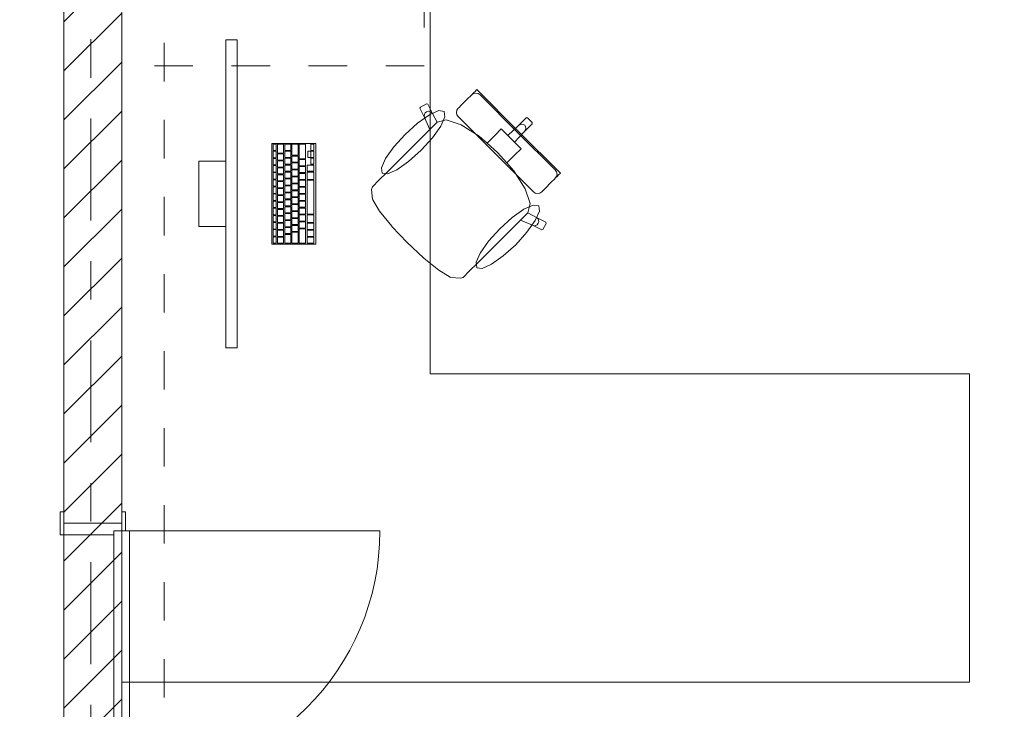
# Model space of a CAD drawing. Header units: metres. Extents: x -4 to 99, y -11 to 17.
# Tile 510 of 656: x 36.35 to 38.9, y 10.62 to 12.41. Entities that reach past the tile are written whole.
import ezdxf

# ---------------------------------------------------------------- set-up
doc = ezdxf.new("R2010")
doc.units = ezdxf.units.M
doc.header["$MEASUREMENT"] = 0
for name, pattern in [('Strichlinie doppelt', [0.546806, 0.264583, -0.105833, 0.070556, -0.105833]), ('Strichlinie eng', [0.115, 0.075, -0.04]), ('Untersicht', [0.1, 0.075, -0.025]), ('Wipeout_Contour', [1, 0, -1])]:
    doc.linetypes.add(name, pattern=pattern)
for name, color, linetype in [('152 - Bemaßung_ Beschriftung.Ausbau', 7, 'Continuous'), ('451 - Universal.Achsen Raster', 7, 'Continuous'), ('605 - Struktur.Wand Innen', 7, 'Continuous'), ('650 - Abdeckung.Fußboden Aufbau', 7, 'Continuous'), ('Abbruch_605 - Struktur.Wand Innen', 7, 'Continuous'), ('Neubau_605 - Struktur.Wand Innen', 7, 'Continuous'), ('Neubau_653 - Abdeckung.TB Verkofferung', 7, 'Continuous'), ('Neubau_701 - Einrichtung.Möbel', 7, 'Continuous')]:
    doc.layers.add(name, color=color, linetype=linetype)
doc.styles.add('ERSTELLTER_STIL_2', font='txt')
doc.linetypes.add('Abbruch 1', pattern='A,0,[1,2022.0244.A_L5A-PL02.04_iD_Grundriss 2.OG1.Shx,S=0.001984,R=0,X=0,Y=0],-0.25,0', length=0.25)
doc.dimstyles.new('ERSTELLTER_STIL__2', dxfattribs={"dimtxt": 0.1, "dimasz": 0.0532, "dimexe": 0.18, "dimexo": 0.0625, "dimgap": 0, "dimtad": 1, "dimtih": 1, "dimtoh": 1, "dimzin": 0, "dimdsep": 46, "dimtxsty": 'ERSTELLTER_STIL_2', "dimblk": 'ARROWHEAD_2', "dimblk1": 'ARROWHEAD_2', "dimblk2": 'ARROWHEAD_2', "dimcen": 0.09, "dimse1": 1, "dimse2": 1, "dimclrd": 7, "dimclre": 7, "dimclrt": 7, "dimazin": 0, "dimtfac": 1, "dimtdec": 4, "dimtmove": 0, "dimatfit": 3, "dimfxl": 1, "dimtolj": 1, "dimtzin": 0, "dimarcsym": 0})
pattern_1 = [(45, (0, 0), (-0.0636396, 0.0636396), [])]

# ---------------------------------------------------------------- blocks, each defined once
blk = doc.blocks.new('*D279')
at = {"layer": '152 - Bemaßung_ Beschriftung.Ausbau', "color": 7, "linetype": 'Continuous', "lineweight": 5}
for p, q in [((33, 15.3025), (33, 15.4075)), ((36.46, 15.3025), (36.46, 15.4075)), ((33.0202, 15.39), (32.9798, 15.32)), ((36.4802, 15.39), (36.4398, 15.32)), ((33, 15.355), (36.46, 15.355))]:
    blk.add_line(p, q, dxfattribs=at)
at = {"layer": '152 - Bemaßung_ Beschriftung.Ausbau', "color": 7, "lineweight": 5, "char_height": 0.1, "attachment_point": 7, "style": 'ERSTELLTER_STIL_2'}
for s, insert in [('\\A1;{\\pql;\\fArial|b0|i0|c0|p38;3,46}', (34.5211, 15.375)), ('\\A1;{\\pql;\\fArial|b0|i0|c0|p38;15}', (36.288, 15.375))]:
    blk.add_mtext(s, dxfattribs=dict(at, insert=insert))
blk = doc.blocks.new('ARROWHEAD_2')
at = {"color": 0, "linetype": 'Continuous', "lineweight": 0}
for p, q in [((-0.378, -0.655), (0.378, 0.655)), ((0, 0), (-1, 0))]:
    blk.add_line(p, q, dxfattribs=at)
blk = doc.blocks.new('*D280')
at = {"layer": '152 - Bemaßung_ Beschriftung.Ausbau', "color": 7, "linetype": 'Continuous', "lineweight": 5}
for p, q in [((36.46, 15.3025), (36.46, 15.4075)), ((36.61, 15.3025), (36.61, 15.4075)), ((36.4802, 15.39), (36.4398, 15.32)), ((36.6302, 15.39), (36.5898, 15.32)), ((36.46, 15.355), (36.61, 15.355))]:
    blk.add_line(p, q, dxfattribs=at)
blk = doc.blocks.new('*D281')
at = {"layer": '152 - Bemaßung_ Beschriftung.Ausbau', "color": 7, "linetype": 'Continuous', "lineweight": 5}
for p, q in [((36.61, 15.3025), (36.61, 15.4075)), ((40.05, 15.3025), (40.05, 15.4075)), ((36.6302, 15.39), (36.5898, 15.32)), ((40.0702, 15.39), (40.0298, 15.32)), ((36.61, 15.355), (40.05, 15.355))]:
    blk.add_line(p, q, dxfattribs=at)
at = {"layer": '152 - Bemaßung_ Beschriftung.Ausbau', "color": 7, "lineweight": 5, "char_height": 0.1, "attachment_point": 7, "style": 'ERSTELLTER_STIL_2'}
for s, insert in [('\\A1;{\\pql;\\fArial|b0|i0|c0|p38;3,44}', (38.1211, 15.375)), ('\\A1;{\\pql;\\fArial|b0|i0|c0|p38;16}', (39.878, 15.375))]:
    blk.add_mtext(s, dxfattribs=dict(at, insert=insert))

msp = doc.modelspace()

# ---------------------------------------------------------------- linework, layer by layer
at = {"layer": '650 - Abdeckung.Fußboden Aufbau', "color": 7, "linetype": 'Continuous', "lineweight": 13, "flags": 128}
msp.add_lwpolyline([(36.46, 8.255), (36.46, 12.99), (36.37, 12.99), (36.37, 13.445), (33.09, 13.445), (33.09, 12.99), (33, 12.99), (33, 9.205)], dxfattribs=at)
msp.add_lwpolyline([(36.61, 12.99), (36.61, 8.22), (39.97, 8.22), (39.97, 8.51), (40.05, 8.51), (40.05, 12.99), (39.97, 12.99), (39.97, 13.445), (36.69, 13.445), (36.69, 12.99)], close=True, dxfattribs=at)
at = {"layer": 'Abbruch_605 - Struktur.Wand Innen', "color": 7, "linetype": 'Abbruch 1', "lineweight": 13}
for p, q in [((36.45, 11.0723), (36.59, 11.0723)), ((36.59, 11.0723), (36.59, 11.0823)), ((36.59, 11.0823), (36.62, 11.0823)), ((36.59, 10.4323), (36.59, 11.0823)), ((36.59, 11.0823), (36.63, 11.0823)), ((36.63, 11.0823), (36.63, 10.4323)), ((36.63, 11.0823), (37.28, 11.0823))]:
    msp.add_line(p, q, dxfattribs=at)
at = {"layer": 'Abbruch_605 - Struktur.Wand Innen', "color": 7, "linetype": 'Abbruch 1', "lineweight": 9}
msp.add_arc((36.63, 11.0823), 0.65, 270, 0, dxfattribs=at)
at = {"layer": 'Neubau_653 - Abdeckung.TB Verkofferung', "color": 1, "linetype": 'Untersicht', "lineweight": 9}
msp.add_line((36.72, 8.6495), (36.72, 12.69), dxfattribs=at)
at = {"layer": 'Neubau_701 - Einrichtung.Möbel', "color": 1, "linetype": 'Strichlinie eng', "lineweight": 5}
for p, q in [((37.395, 12.69), (37.395, 12.29)), ((37.395, 12.29), (36.61, 12.29))]:
    msp.add_line(p, q, dxfattribs=at)
at = {"layer": 'Neubau_701 - Einrichtung.Möbel', "color": 1, "linetype": 'Continuous', "lineweight": 5}
for p, q in [((37.5085, 12.2054), (37.5156, 12.2125)), ((37.5156, 12.2125), (37.5181, 12.215)), ((37.5181, 12.215), (37.5236, 12.2205)), ((37.5231, 12.2183), (37.5181, 12.215)), ((37.5289, 12.2194), (37.5231, 12.2183)), ((37.5236, 12.2205), (37.526, 12.2229)), ((37.526, 12.2229), (37.5313, 12.2282)), ((37.5347, 12.2182), (37.5289, 12.2194)), ((37.5313, 12.2282), (37.6398, 12.1197)), ((37.5397, 12.2149), (37.5347, 12.2182)), ((37.6373, 12.1173), (37.5397, 12.2149)), ((37.3849, 12.1831), (37.4011, 12.1916)), ((37.4011, 12.1916), (37.404, 12.1907)), ((37.404, 12.1907), (37.4161, 12.1663)), ((37.4853, 12.1822), (37.4911, 12.188)), ((37.4911, 12.188), (37.5085, 12.2054)), ((37.3839, 12.1801), (37.3849, 12.1831)), ((37.3959, 12.1558), (37.3839, 12.1801)), ((37.3948, 12.16), (37.3954, 12.1643)), ((37.3959, 12.1558), (37.3948, 12.16)), ((37.3954, 12.1643), (37.3976, 12.1681)), ((37.3976, 12.1681), (37.4011, 12.1709)), ((37.4011, 12.1709), (37.4053, 12.1722)), ((37.4053, 12.1722), (37.4097, 12.1718)), ((37.4097, 12.1718), (37.4134, 12.1697)), ((37.4134, 12.1697), (37.4161, 12.1663)), ((37.4161, 12.1663), (37.4284, 12.1436)), ((37.4785, 12.169), (37.4796, 12.1749)), ((37.4797, 12.1632), (37.4785, 12.169)), ((37.4796, 12.1749), (37.4829, 12.1798)), ((37.483, 12.1582), (37.4797, 12.1632)), ((37.4829, 12.1798), (37.4853, 12.1822)), ((37.4097, 12.1251), (37.3959, 12.1558)), ((37.4282, 12.1435), (37.4097, 12.1251)), ((37.4282, 12.1435), (37.4284, 12.1436)), ((37.4284, 12.1436), (37.4523, 12.1497)), ((37.4523, 12.1497), (37.4906, 12.137)), ((37.5806, 12.0606), (37.483, 12.1582)), ((37.4906, 12.137), (37.5374, 12.1074)), ((37.612, 12.1093), (37.6398, 12.1353)), ((37.6398, 12.1353), (37.6597, 12.1552)), ((37.6398, 12.1353), (37.6435, 12.1378)), ((37.6435, 12.1378), (37.6478, 12.1388)), ((37.6478, 12.1388), (37.6521, 12.138)), ((37.6521, 12.138), (37.6557, 12.1356)), ((37.6553, 12.1198), (37.6752, 12.1397)), ((37.658, 12.1321), (37.6557, 12.1356)), ((37.6597, 12.1552), (37.6629, 12.1553)), ((37.6629, 12.1553), (37.6691, 12.1491)), ((37.6753, 12.1429), (37.6691, 12.1491)), ((37.6752, 12.1397), (37.6753, 12.1429)), ((37.297, 12.0123), (37.4097, 12.1251)), ((37.5579, 12.0895), (37.5787, 12.1104)), ((37.5787, 12.1104), (37.5949, 12.1265)), ((37.5949, 12.1265), (37.612, 12.1093)), ((37.612, 12.1093), (37.6207, 12.1007)), ((37.6294, 12.092), (37.6553, 12.1198)), ((37.6373, 12.1173), (37.7349, 12.0197)), ((37.7482, 12.0113), (37.6398, 12.1197)), ((37.6553, 12.1198), (37.6578, 12.1235)), ((37.6578, 12.1235), (37.6588, 12.1278)), ((37.6588, 12.1278), (37.658, 12.1321)), ((37.5374, 12.1074), (37.5579, 12.0895)), ((37.5579, 12.0895), (37.5854, 12.0654)), ((37.6294, 12.092), (37.6207, 12.1007)), ((37.6465, 12.0749), (37.6294, 12.092)), ((37.5806, 12.0606), (37.6782, 11.963)), ((37.6095, 12.0378), (37.5854, 12.0654)), ((37.6095, 12.0378), (37.6304, 12.0587)), ((37.6304, 12.0587), (37.6465, 12.0749)), ((37.6274, 12.0174), (37.6095, 12.0378)), ((37.2775, 11.9928), (37.297, 12.0123)), ((37.657, 11.9706), (37.6274, 12.0174)), ((37.7349, 12.0197), (37.7383, 12.0147)), ((37.7383, 12.0147), (37.7395, 12.0089)), ((37.7395, 12.0089), (37.7383, 12.003)), ((37.7429, 12.006), (37.7482, 12.0113)), ((37.2608, 11.9761), (37.2775, 11.9928)), ((37.708, 11.9711), (37.7254, 11.9885)), ((37.7254, 11.9885), (37.7326, 11.9956)), ((37.7326, 11.9956), (37.735, 11.9981)), ((37.735, 11.9981), (37.7405, 12.0036)), ((37.7383, 12.003), (37.735, 11.9981)), ((37.7405, 12.0036), (37.7429, 12.006)), ((37.2585, 11.9691), (37.2608, 11.9761)), ((37.2608, 11.9439), (37.2585, 11.9691)), ((37.6697, 11.9323), (37.657, 11.9706)), ((37.6782, 11.963), (37.6832, 11.9596)), ((37.6832, 11.9596), (37.689, 11.9585)), ((37.689, 11.9585), (37.6949, 11.9596)), ((37.6949, 11.9596), (37.6998, 11.9629)), ((37.6998, 11.9629), (37.7023, 11.9653)), ((37.7023, 11.9653), (37.708, 11.9711)), ((37.2614, 11.9424), (37.2608, 11.9439)), ((37.2792, 11.913), (37.2614, 11.9424)), ((37.6636, 11.9084), (37.6697, 11.9323)), ((37.3107, 11.8739), (37.2792, 11.913)), ((37.6635, 11.9082), (37.6451, 11.8897)), ((37.6635, 11.9082), (37.6636, 11.9084)), ((37.6863, 11.896), (37.6636, 11.9084)), ((37.5323, 11.7769), (37.6451, 11.8897)), ((37.6451, 11.8897), (37.6758, 11.8759)), ((37.6897, 11.8934), (37.6863, 11.896)), ((37.7107, 11.884), (37.6863, 11.896)), ((37.6882, 11.8776), (37.6909, 11.8811)), ((37.6918, 11.8897), (37.6897, 11.8934)), ((37.6909, 11.8811), (37.6922, 11.8853)), ((37.6922, 11.8853), (37.6918, 11.8897)), ((37.7031, 11.8649), (37.7116, 11.881)), ((37.7116, 11.881), (37.7107, 11.884)), ((37.3112, 11.8733), (37.3107, 11.8739)), ((37.3509, 11.8309), (37.3112, 11.8733)), ((37.6758, 11.8759), (37.68, 11.8748)), ((37.6758, 11.8759), (37.7001, 11.8639)), ((37.68, 11.8748), (37.6843, 11.8754)), ((37.6843, 11.8754), (37.6882, 11.8776)), ((37.7001, 11.8639), (37.7031, 11.8649)), ((37.3509, 11.8309), (37.3933, 11.7911)), ((37.3933, 11.7911), (37.3939, 11.7907)), ((37.3939, 11.7907), (37.433, 11.7592)), ((37.5128, 11.7575), (37.5323, 11.7769)), ((37.433, 11.7592), (37.4624, 11.7414)), ((37.4961, 11.7407), (37.5128, 11.7575)), ((37.4624, 11.7414), (37.464, 11.7408)), ((37.464, 11.7408), (37.4891, 11.7384)), ((37.4891, 11.7384), (37.4961, 11.7407))]:
    msp.add_line(p, q, dxfattribs=at)
at = {"layer": 'Neubau_701 - Einrichtung.Möbel', "color": 1, "linetype": 'Continuous', "lineweight": 5, "flags": 128}
for points in [[(36.61, 10.69), (36.61, 12.69), (37.41, 12.69), (37.41, 11.49), (38.81, 11.49), (38.81, 10.69)], [(36.9099, 11.5578), (36.9099, 12.3578), (36.8799, 12.3578), (36.8799, 11.5578)], [(37.3456, 12.1122), (37.3779, 12.1414), (37.4085, 12.163), (37.4326, 12.1737), (37.4466, 12.1719), (37.4484, 12.1579), (37.4377, 12.1338), (37.4161, 12.1032), (37.3869, 12.0709), (37.3546, 12.0417), (37.3241, 12.0201), (37.2999, 12.0094), (37.2859, 12.0112), (37.2841, 12.0252), (37.2948, 12.0494), (37.3164, 12.0799)], [(37.1139, 11.8268), (37.1139, 12.0888), (36.9999, 12.0888), (36.9999, 11.8268)], [(37.0109, 12.0783), (37.0109, 12.0866), (37.0107, 12.0868), (37.0031, 12.0868), (37.0029, 12.0866), (37.0029, 12.07), (37.0031, 12.0698), (37.0107, 12.0698), (37.0109, 12.07)], [(37.0299, 12.0748), (37.0299, 12.0861), (37.0297, 12.0863), (37.0141, 12.0863), (37.0139, 12.0861), (37.0139, 12.0635), (37.0141, 12.0633), (37.0297, 12.0633), (37.0299, 12.0635)], [(37.0489, 12.0783), (37.0489, 12.0861), (37.0487, 12.0863), (37.0331, 12.0863), (37.0329, 12.0861), (37.0329, 12.0705), (37.0331, 12.0703), (37.0487, 12.0703), (37.0489, 12.0705)], [(37.0679, 12.0721), (37.0679, 12.0861), (37.0677, 12.0863), (37.0521, 12.0863), (37.0519, 12.0861), (37.0519, 12.058), (37.0521, 12.0578), (37.0677, 12.0578), (37.0679, 12.058)], [(37.0869, 12.0676), (37.0869, 12.0861), (37.0867, 12.0863), (37.0711, 12.0863), (37.0709, 12.0861), (37.0709, 12.049), (37.0711, 12.0488), (37.0867, 12.0488), (37.0869, 12.049)], [(37.1089, 12.0783), (37.1089, 12.0861), (37.1087, 12.0863), (37.1011, 12.0863), (37.1009, 12.0861), (37.1009, 12.0705), (37.1011, 12.0703), (37.1087, 12.0703), (37.1089, 12.0705)], [(37.0109, 12.0598), (37.0109, 12.0681), (37.0107, 12.0683), (37.0031, 12.0683), (37.0029, 12.0681), (37.0029, 12.0515), (37.0031, 12.0513), (37.0107, 12.0513), (37.0109, 12.0515)], [(37.0299, 12.0533), (37.0299, 12.0611), (37.0297, 12.0613), (37.0141, 12.0613), (37.0139, 12.0611), (37.0139, 12.0455), (37.0141, 12.0453), (37.0297, 12.0453), (37.0299, 12.0455)], [(37.0489, 12.0603), (37.0489, 12.0681), (37.0487, 12.0683), (37.0331, 12.0683), (37.0329, 12.0681), (37.0329, 12.0525), (37.0331, 12.0523), (37.0487, 12.0523), (37.0489, 12.0525)], [(37.1009, 12.0603), (37.1009, 12.0681), (37.1007, 12.0683), (37.0931, 12.0683), (37.0929, 12.0681), (37.0929, 12.0525), (37.0931, 12.0523), (37.1007, 12.0523), (37.1009, 12.0525)], [(37.1089, 12.0603), (37.1089, 12.0681), (37.1087, 12.0683), (37.1011, 12.0683), (37.1009, 12.0681), (37.1009, 12.0525), (37.1011, 12.0523), (37.1087, 12.0523), (37.1089, 12.0525)], [(36.8799, 12.0428), (36.8099, 12.0428), (36.8099, 11.8728), (36.8799, 11.8728)], [(37.0109, 12.0413), (37.0109, 12.0496), (37.0107, 12.0498), (37.0031, 12.0498), (37.0029, 12.0496), (37.0029, 12.033), (37.0031, 12.0328), (37.0107, 12.0328), (37.0109, 12.033)], [(37.0299, 12.0353), (37.0299, 12.0431), (37.0297, 12.0433), (37.0141, 12.0433), (37.0139, 12.0431), (37.0139, 12.0275), (37.0141, 12.0273), (37.0297, 12.0273), (37.0299, 12.0275)], [(37.0489, 12.0423), (37.0489, 12.0501), (37.0487, 12.0503), (37.0331, 12.0503), (37.0329, 12.0501), (37.0329, 12.0345), (37.0331, 12.0343), (37.0487, 12.0343), (37.0489, 12.0345)], [(37.0489, 12.0243), (37.0489, 12.0321), (37.0487, 12.0323), (37.0331, 12.0323), (37.0329, 12.0321), (37.0329, 12.0165), (37.0331, 12.0163), (37.0487, 12.0163), (37.0489, 12.0165)], [(37.0679, 12.0478), (37.0679, 12.0556), (37.0677, 12.0558), (37.0521, 12.0558), (37.0519, 12.0556), (37.0519, 12.04), (37.0521, 12.0398), (37.0677, 12.0398), (37.0679, 12.04)], [(37.0679, 12.0298), (37.0679, 12.0376), (37.0677, 12.0378), (37.0521, 12.0378), (37.0519, 12.0376), (37.0519, 12.022), (37.0521, 12.0218), (37.0677, 12.0218), (37.0679, 12.022)], [(37.0869, 12.0388), (37.0869, 12.0466), (37.0867, 12.0468), (37.0711, 12.0468), (37.0709, 12.0466), (37.0709, 12.031), (37.0711, 12.0308), (37.0867, 12.0308), (37.0869, 12.031)], [(37.1089, 12.0243), (37.1089, 12.0321), (37.1087, 12.0323), (37.0911, 12.0323), (37.0909, 12.0321), (37.0909, 12.0165), (37.0911, 12.0163), (37.1087, 12.0163), (37.1089, 12.0165)], [(37.1089, 12.0423), (37.1089, 12.0501), (37.1087, 12.0503), (37.1011, 12.0503), (37.1009, 12.0501), (37.1009, 12.0345), (37.1011, 12.0343), (37.1087, 12.0343), (37.1089, 12.0345)], [(37.0109, 12.0228), (37.0109, 12.0311), (37.0107, 12.0313), (37.0031, 12.0313), (37.0029, 12.0311), (37.0029, 12.0145), (37.0031, 12.0143), (37.0107, 12.0143), (37.0109, 12.0145)], [(37.0109, 12.0043), (37.0109, 12.0126), (37.0107, 12.0128), (37.0031, 12.0128), (37.0029, 12.0126), (37.0029, 11.996), (37.0031, 11.9958), (37.0107, 11.9958), (37.0109, 11.996)], [(37.0299, 12.0173), (37.0299, 12.0251), (37.0297, 12.0253), (37.0141, 12.0253), (37.0139, 12.0251), (37.0139, 12.0095), (37.0141, 12.0093), (37.0297, 12.0093), (37.0299, 12.0095)], [(37.0299, 11.9993), (37.0299, 12.0071), (37.0297, 12.0073), (37.0141, 12.0073), (37.0139, 12.0071), (37.0139, 11.9915), (37.0141, 11.9913), (37.0297, 11.9913), (37.0299, 11.9915)], [(37.0489, 12.0063), (37.0489, 12.0141), (37.0487, 12.0143), (37.0331, 12.0143), (37.0329, 12.0141), (37.0329, 11.9985), (37.0331, 11.9983), (37.0487, 11.9983), (37.0489, 11.9985)], [(37.0679, 12.0118), (37.0679, 12.0196), (37.0677, 12.0198), (37.0521, 12.0198), (37.0519, 12.0196), (37.0519, 12.004), (37.0521, 12.0038), (37.0677, 12.0038), (37.0679, 12.004)], [(37.0869, 12.0208), (37.0869, 12.0286), (37.0867, 12.0288), (37.0711, 12.0288), (37.0709, 12.0286), (37.0709, 12.013), (37.0711, 12.0128), (37.0867, 12.0128), (37.0869, 12.013)], [(37.0869, 12.0028), (37.0869, 12.0106), (37.0867, 12.0108), (37.0711, 12.0108), (37.0709, 12.0106), (37.0709, 11.995), (37.0711, 11.9948), (37.0867, 11.9948), (37.0869, 11.995)], [(37.1089, 12.0046), (37.1089, 12.0141), (37.1087, 12.0143), (37.0911, 12.0143), (37.0909, 12.0141), (37.0909, 11.995), (37.0911, 11.9948), (37.1087, 11.9948), (37.1089, 11.995)], [(37.0109, 11.9858), (37.0109, 11.9941), (37.0107, 11.9943), (37.0031, 11.9943), (37.0029, 11.9941), (37.0029, 11.9775), (37.0031, 11.9773), (37.0107, 11.9773), (37.0109, 11.9775)], [(37.0299, 11.9813), (37.0299, 11.9891), (37.0297, 11.9893), (37.0141, 11.9893), (37.0139, 11.9891), (37.0139, 11.9735), (37.0141, 11.9733), (37.0297, 11.9733), (37.0299, 11.9735)], [(37.0489, 11.9883), (37.0489, 11.9961), (37.0487, 11.9963), (37.0331, 11.9963), (37.0329, 11.9961), (37.0329, 11.9805), (37.0331, 11.9803), (37.0487, 11.9803), (37.0489, 11.9805)], [(37.0679, 11.9938), (37.0679, 12.0016), (37.0677, 12.0018), (37.0521, 12.0018), (37.0519, 12.0016), (37.0519, 11.986), (37.0521, 11.9858), (37.0677, 11.9858), (37.0679, 11.986)], [(37.0679, 11.9758), (37.0679, 11.9836), (37.0677, 11.9838), (37.0521, 11.9838), (37.0519, 11.9836), (37.0519, 11.968), (37.0521, 11.9678), (37.0677, 11.9678), (37.0679, 11.968)], [(37.0869, 11.9848), (37.0869, 11.9926), (37.0867, 11.9928), (37.0711, 11.9928), (37.0709, 11.9926), (37.0709, 11.977), (37.0711, 11.9768), (37.0867, 11.9768), (37.0869, 11.977)], [(37.1089, 11.9488), (37.1089, 11.9926), (37.1087, 11.9928), (37.0911, 11.9928), (37.0909, 11.9926), (37.0909, 11.905), (37.0911, 11.9048), (37.1087, 11.9048), (37.1089, 11.905)], [(37.0109, 11.9673), (37.0109, 11.9756), (37.0107, 11.9758), (37.0031, 11.9758), (37.0029, 11.9756), (37.0029, 11.959), (37.0031, 11.9588), (37.0107, 11.9588), (37.0109, 11.959)], [(37.0109, 11.9488), (37.0109, 11.9571), (37.0107, 11.9573), (37.0031, 11.9573), (37.0029, 11.9571), (37.0029, 11.9405), (37.0031, 11.9403), (37.0107, 11.9403), (37.0109, 11.9405)], [(37.0299, 11.9633), (37.0299, 11.9711), (37.0297, 11.9713), (37.0141, 11.9713), (37.0139, 11.9711), (37.0139, 11.9555), (37.0141, 11.9553), (37.0297, 11.9553), (37.0299, 11.9555)], [(37.0489, 11.9703), (37.0489, 11.9781), (37.0487, 11.9783), (37.0331, 11.9783), (37.0329, 11.9781), (37.0329, 11.9625), (37.0331, 11.9623), (37.0487, 11.9623), (37.0489, 11.9625)], [(37.0489, 11.9523), (37.0489, 11.9601), (37.0487, 11.9603), (37.0331, 11.9603), (37.0329, 11.9601), (37.0329, 11.9445), (37.0331, 11.9443), (37.0487, 11.9443), (37.0489, 11.9445)], [(37.0679, 11.9578), (37.0679, 11.9656), (37.0677, 11.9658), (37.0521, 11.9658), (37.0519, 11.9656), (37.0519, 11.95), (37.0521, 11.9498), (37.0677, 11.9498), (37.0679, 11.95)], [(37.0869, 11.9668), (37.0869, 11.9746), (37.0867, 11.9748), (37.0711, 11.9748), (37.0709, 11.9746), (37.0709, 11.959), (37.0711, 11.9588), (37.0867, 11.9588), (37.0869, 11.959)], [(37.0869, 11.9488), (37.0869, 11.9566), (37.0867, 11.9568), (37.0711, 11.9568), (37.0709, 11.9566), (37.0709, 11.941), (37.0711, 11.9408), (37.0867, 11.9408), (37.0869, 11.941)], [(37.0109, 11.9303), (37.0109, 11.9386), (37.0107, 11.9388), (37.0031, 11.9388), (37.0029, 11.9386), (37.0029, 11.922), (37.0031, 11.9218), (37.0107, 11.9218), (37.0109, 11.922)], [(37.0299, 11.9453), (37.0299, 11.9531), (37.0297, 11.9533), (37.0141, 11.9533), (37.0139, 11.9531), (37.0139, 11.9375), (37.0141, 11.9373), (37.0297, 11.9373), (37.0299, 11.9375)], [(37.0299, 11.9273), (37.0299, 11.9351), (37.0297, 11.9353), (37.0141, 11.9353), (37.0139, 11.9351), (37.0139, 11.9195), (37.0141, 11.9193), (37.0297, 11.9193), (37.0299, 11.9195)], [(37.0489, 11.9343), (37.0489, 11.9421), (37.0487, 11.9423), (37.0331, 11.9423), (37.0329, 11.9421), (37.0329, 11.9265), (37.0331, 11.9263), (37.0487, 11.9263), (37.0489, 11.9265)], [(37.0679, 11.9398), (37.0679, 11.9476), (37.0677, 11.9478), (37.0521, 11.9478), (37.0519, 11.9476), (37.0519, 11.932), (37.0521, 11.9318), (37.0677, 11.9318), (37.0679, 11.932)], [(37.0869, 11.9308), (37.0869, 11.9386), (37.0867, 11.9388), (37.0711, 11.9388), (37.0709, 11.9386), (37.0709, 11.923), (37.0711, 11.9228), (37.0867, 11.9228), (37.0869, 11.923)], [(37.0109, 11.9118), (37.0109, 11.9201), (37.0107, 11.9203), (37.0031, 11.9203), (37.0029, 11.9201), (37.0029, 11.9035), (37.0031, 11.9033), (37.0107, 11.9033), (37.0109, 11.9035)], [(37.0299, 11.9093), (37.0299, 11.9171), (37.0297, 11.9173), (37.0141, 11.9173), (37.0139, 11.9171), (37.0139, 11.9015), (37.0141, 11.9013), (37.0297, 11.9013), (37.0299, 11.9015)], [(37.0489, 11.9163), (37.0489, 11.9241), (37.0487, 11.9243), (37.0331, 11.9243), (37.0329, 11.9241), (37.0329, 11.9085), (37.0331, 11.9083), (37.0487, 11.9083), (37.0489, 11.9085)], [(37.0489, 11.8983), (37.0489, 11.9061), (37.0487, 11.9063), (37.0331, 11.9063), (37.0329, 11.9061), (37.0329, 11.8905), (37.0331, 11.8903), (37.0487, 11.8903), (37.0489, 11.8905)], [(37.0679, 11.9218), (37.0679, 11.9296), (37.0677, 11.9298), (37.0521, 11.9298), (37.0519, 11.9296), (37.0519, 11.914), (37.0521, 11.9138), (37.0677, 11.9138), (37.0679, 11.914)], [(37.0679, 11.9038), (37.0679, 11.9116), (37.0677, 11.9118), (37.0521, 11.9118), (37.0519, 11.9116), (37.0519, 11.896), (37.0521, 11.8958), (37.0677, 11.8958), (37.0679, 11.896)], [(37.0869, 11.9128), (37.0869, 11.9206), (37.0867, 11.9208), (37.0711, 11.9208), (37.0709, 11.9206), (37.0709, 11.905), (37.0711, 11.9048), (37.0867, 11.9048), (37.0869, 11.905)], [(37.6323, 11.8256), (37.6614, 11.8579), (37.683, 11.8885), (37.6938, 11.9126), (37.692, 11.9266), (37.6779, 11.9284), (37.6538, 11.9177), (37.6233, 11.8961), (37.5909, 11.8669), (37.5618, 11.8346), (37.5402, 11.804), (37.5294, 11.7799), (37.5312, 11.7659), (37.5453, 11.7641), (37.5694, 11.7748), (37.5999, 11.7964)], [(37.0109, 11.8933), (37.0109, 11.9016), (37.0107, 11.9018), (37.0031, 11.9018), (37.0029, 11.9016), (37.0029, 11.885), (37.0031, 11.8848), (37.0107, 11.8848), (37.0109, 11.885)], [(37.0109, 11.8748), (37.0109, 11.8831), (37.0107, 11.8833), (37.0031, 11.8833), (37.0029, 11.8831), (37.0029, 11.8665), (37.0031, 11.8663), (37.0107, 11.8663), (37.0109, 11.8665)], [(37.0299, 11.8913), (37.0299, 11.8991), (37.0297, 11.8993), (37.0141, 11.8993), (37.0139, 11.8991), (37.0139, 11.8835), (37.0141, 11.8833), (37.0297, 11.8833), (37.0299, 11.8835)], [(37.0299, 11.8733), (37.0299, 11.8811), (37.0297, 11.8813), (37.0141, 11.8813), (37.0139, 11.8811), (37.0139, 11.8655), (37.0141, 11.8653), (37.0297, 11.8653), (37.0299, 11.8655)], [(37.0489, 11.8803), (37.0489, 11.8881), (37.0487, 11.8883), (37.0331, 11.8883), (37.0329, 11.8881), (37.0329, 11.8725), (37.0331, 11.8723), (37.0487, 11.8723), (37.0489, 11.8725)], [(37.0679, 11.8858), (37.0679, 11.8936), (37.0677, 11.8938), (37.0521, 11.8938), (37.0519, 11.8936), (37.0519, 11.878), (37.0521, 11.8778), (37.0677, 11.8778), (37.0679, 11.878)], [(37.0869, 11.8948), (37.0869, 11.9026), (37.0867, 11.9028), (37.0711, 11.9028), (37.0709, 11.9026), (37.0709, 11.887), (37.0711, 11.8868), (37.0867, 11.8868), (37.0869, 11.887)], [(37.0869, 11.8768), (37.0869, 11.8846), (37.0867, 11.8848), (37.0711, 11.8848), (37.0709, 11.8846), (37.0709, 11.869), (37.0711, 11.8688), (37.0867, 11.8688), (37.0869, 11.869)], [(37.1089, 11.8931), (37.1089, 11.9026), (37.1087, 11.9028), (37.0911, 11.9028), (37.0909, 11.9026), (37.0909, 11.8835), (37.0911, 11.8833), (37.1087, 11.8833), (37.1089, 11.8835)], [(37.1089, 11.8733), (37.1089, 11.8811), (37.1087, 11.8813), (37.0911, 11.8813), (37.0909, 11.8811), (37.0909, 11.8655), (37.0911, 11.8653), (37.1087, 11.8653), (37.1089, 11.8655)], [(37.0109, 11.8563), (37.0109, 11.8646), (37.0107, 11.8648), (37.0031, 11.8648), (37.0029, 11.8646), (37.0029, 11.848), (37.0031, 11.8478), (37.0107, 11.8478), (37.0109, 11.848)], [(37.0299, 11.8553), (37.0299, 11.8631), (37.0297, 11.8633), (37.0141, 11.8633), (37.0139, 11.8631), (37.0139, 11.8475), (37.0141, 11.8473), (37.0297, 11.8473), (37.0299, 11.8475)], [(37.0489, 11.8623), (37.0489, 11.8701), (37.0487, 11.8703), (37.0331, 11.8703), (37.0329, 11.8701), (37.0329, 11.8545), (37.0331, 11.8543), (37.0487, 11.8543), (37.0489, 11.8545)], [(37.0679, 11.8678), (37.0679, 11.8756), (37.0677, 11.8758), (37.0521, 11.8758), (37.0519, 11.8756), (37.0519, 11.86), (37.0521, 11.8598), (37.0677, 11.8598), (37.0679, 11.86)], [(37.0679, 11.8436), (37.0679, 11.8576), (37.0677, 11.8578), (37.0521, 11.8578), (37.0519, 11.8576), (37.0519, 11.8295), (37.0521, 11.8293), (37.0677, 11.8293), (37.0679, 11.8295)], [(37.0869, 11.8481), (37.0869, 11.8666), (37.0867, 11.8668), (37.0711, 11.8668), (37.0709, 11.8666), (37.0709, 11.8295), (37.0711, 11.8293), (37.0867, 11.8293), (37.0869, 11.8295)], [(37.1089, 11.8553), (37.1089, 11.8631), (37.1087, 11.8633), (37.0911, 11.8633), (37.0909, 11.8631), (37.0909, 11.8475), (37.0911, 11.8473), (37.1087, 11.8473), (37.1089, 11.8475)], [(37.0109, 11.8378), (37.0109, 11.8461), (37.0107, 11.8463), (37.0031, 11.8463), (37.0029, 11.8461), (37.0029, 11.8295), (37.0031, 11.8293), (37.0107, 11.8293), (37.0109, 11.8295)], [(37.0299, 11.8373), (37.0299, 11.8451), (37.0297, 11.8453), (37.0141, 11.8453), (37.0139, 11.8451), (37.0139, 11.8295), (37.0141, 11.8293), (37.0297, 11.8293), (37.0299, 11.8295)], [(37.0489, 11.8408), (37.0489, 11.8521), (37.0487, 11.8523), (37.0331, 11.8523), (37.0329, 11.8521), (37.0329, 11.8295), (37.0331, 11.8293), (37.0487, 11.8293), (37.0489, 11.8295)], [(37.1089, 11.8373), (37.1089, 11.8451), (37.1087, 11.8453), (37.0911, 11.8453), (37.0909, 11.8451), (37.0909, 11.8295), (37.0911, 11.8293), (37.1087, 11.8293), (37.1089, 11.8295)]]:
    msp.add_lwpolyline(points, close=True, dxfattribs=at)

# ---------------------------------------------------------------- next in the draw order: wipeouts: each hides what was drawn before it
at = {"color": 254, "linetype": 'Wipeout_Contour', "lineweight": 0, "ltscale": 153.924364}
msp.add_wipeout([(36.61, 13), (36.46, 13), (36.46, 11.1023), (36.61, 11.1023)], dxfattribs=at).dxf.layer = '605 - Struktur.Wand Innen'

# ---------------------------------------------------------------- next in the draw order: hatches: boundary and pattern name
at = {"layer": '605 - Struktur.Wand Innen', "linetype": 'Continuous', "lineweight": 0, "true_color": 0x000000}
h = msp.add_hatch(dxfattribs=at)
h.set_pattern_fill('MW_Ziegel_0001', color=18, style=0, pattern_type=2)
h.set_pattern_definition(pattern_1)
h.paths.add_polyline_path([(36.61, 13), (36.46, 13), (36.46, 11.1023), (36.61, 11.1023)])
at = {"layer": 'Neubau_605 - Struktur.Wand Innen', "linetype": 'Continuous', "lineweight": 0, "true_color": 0x000000}
h = msp.add_hatch(dxfattribs=at)
h.set_pattern_fill('MW_Ziegel_0001', color=18, style=0, pattern_type=2)
h.set_pattern_definition(pattern_1)
h.paths.add_polyline_path([(36.61, 11.1023), (36.46, 11.1023), (36.46, 10.4123), (36.61, 10.4123)])

# ---------------------------------------------------------------- next in the draw order: linework, layer by layer
at = {"layer": '451 - Universal.Achsen Raster', "color": 160, "linetype": 'Strichlinie doppelt', "lineweight": 9, "true_color": 0x3232ff}
msp.add_line((36.53, -10.585), (36.53, 16.355), dxfattribs=at)
at = {"layer": '605 - Struktur.Wand Innen', "color": 7, "linetype": 'Continuous', "lineweight": 18}
msp.add_line((36.61, 11.1023), (36.46, 11.1023), dxfattribs=at)
at = {"layer": '605 - Struktur.Wand Innen', "color": 7, "linetype": 'Continuous', "lineweight": 18, "flags": 128}
for points in [[(36.46, 13), (36.46, 11.1023)], [(36.61, 11.1023), (36.61, 13)]]:
    msp.add_lwpolyline(points, dxfattribs=at)
at = {"layer": 'Abbruch_605 - Struktur.Wand Innen', "color": 7, "linetype": 'Abbruch 1', "lineweight": 13}
for p, q in [((36.46, 11.1323), (36.45, 11.1323)), ((36.45, 11.1323), (36.45, 11.0723)), ((36.46, 11.1023), (36.46, 11.1323)), ((36.62, 11.1323), (36.61, 11.1323)), ((36.61, 11.1323), (36.61, 11.1023)), ((36.62, 11.0823), (36.62, 11.1323)), ((36.61, 11.1023), (36.46, 11.1023))]:
    msp.add_line(p, q, dxfattribs=at)
at = {"layer": 'Abbruch_605 - Struktur.Wand Innen', "color": 7, "linetype": 'Abbruch 1', "lineweight": 18}
msp.add_line((36.61, 11.1023), (36.46, 11.1023), dxfattribs=at)
msp.add_line((36.61, 11.1023), (36.46, 11.1023), dxfattribs=at)
at = {"layer": 'Neubau_605 - Struktur.Wand Innen', "color": 1, "linetype": 'Continuous', "lineweight": 18, "flags": 128}
for points in [[(36.46, 11.1023), (36.46, 10.4123)], [(36.61, 10.4123), (36.61, 11.1023)]]:
    msp.add_lwpolyline(points, dxfattribs=at)
at = {"layer": 'Neubau_653 - Abdeckung.TB Verkofferung', "color": 1, "linetype": 'Untersicht', "lineweight": 9}
msp.add_line((36.61, 8.6495), (36.61, 12.69), dxfattribs=at)

# ---------------------------------------------------------------- next in the draw order: dimensions: what is measured, and where the dimension line sits
at = {"layer": '152 - Bemaßung_ Beschriftung.Ausbau', "color": 7, "linetype": 'Continuous', "lineweight": 5}
for base, p1, p2, picture, middle in [((36.46, 15.355), (33, 10.75), (36.46, 10.6275), '*D279', (34.651, 15.425)), ((40.05, 15.355), (36.61, 10.5525), (40.05, 10.745), '*D281', (38.251, 15.425)), ((36.61, 15.355), (36.46, 10.6275), (36.61, 10.5525), '*D280', (36.3642, 15.425))]:
    dim = msp.add_linear_dim(base=base, p1=p1, p2=p2, dimstyle='ERSTELLTER_STIL__2', dxfattribs=at)
    dim.commit()
    dim.dimension.update_dxf_attribs({"geometry": picture, "text_midpoint": middle, "dimtype": 160})

doc.saveas('drawing.dxf')
